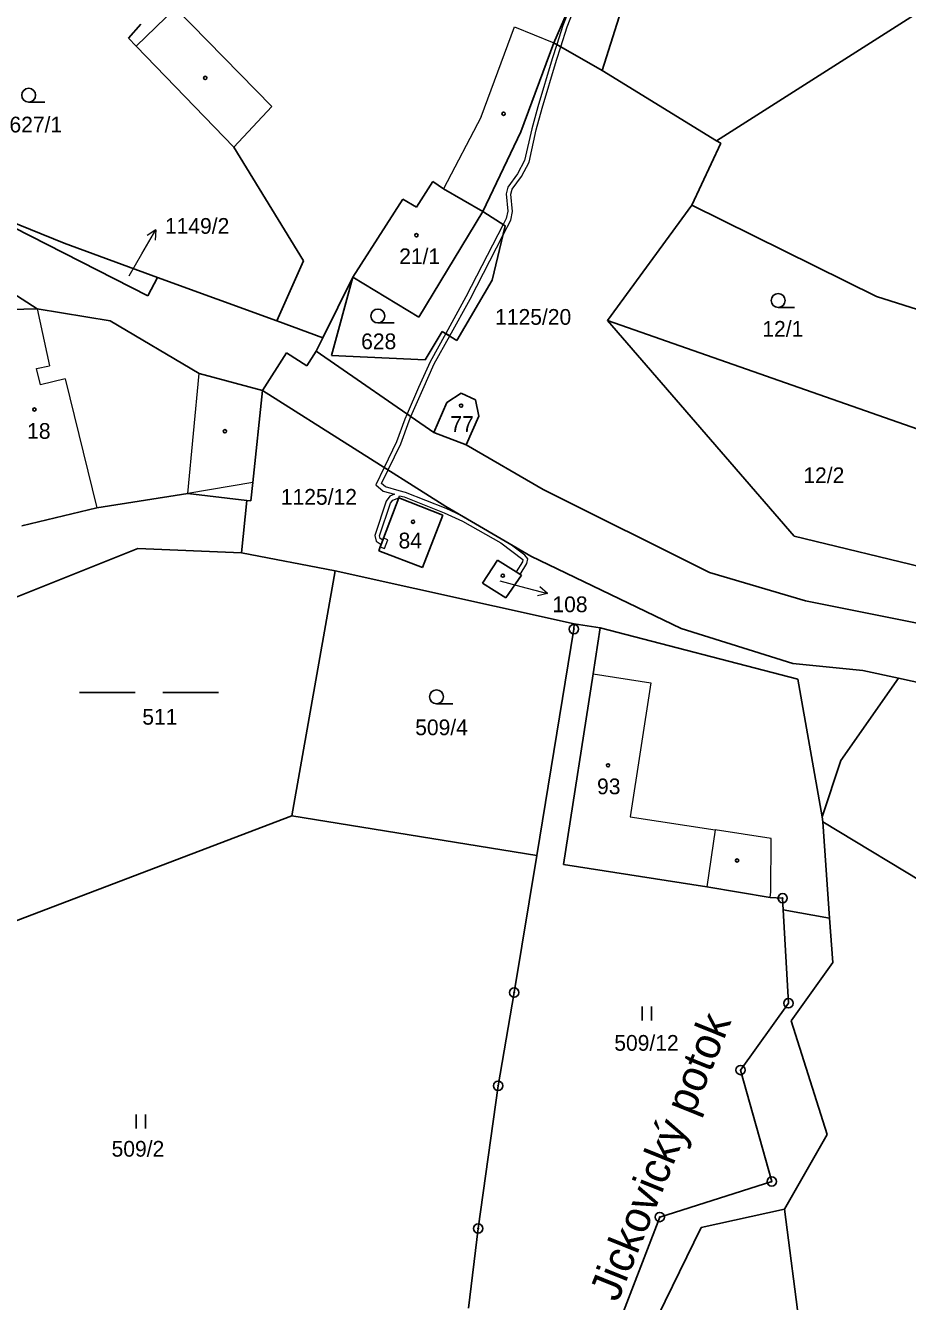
# Model space of a CAD drawing. Extents: x -765428 to -762163, y -1107632 to -1104975.
# Drawn here: x -764323.7 to -764228.5, y -1106034.3 to -1105896.5 of the extents above; entities that cross this region are included whole.
import ezdxf
from ezdxf.enums import TextEntityAlignment as Align

# ---------------------------------------------------------------- set-up
doc = ezdxf.new("R2010")
doc.units = 0
doc.header["$LTSCALE"] = 0.68
for name, color, linetype, lineweight in [('1', 7, 'Continuous', 25), ('13', 7, 'Continuous', 13), ('3', 7, 'Continuous', 25), ('4', 7, 'Continuous', 13), ('5', 7, 'Continuous', 25), ('7', 7, 'Continuous', 13), ('8', 7, 'Continuous', 25)]:
    doc.layers.add(name, color=color, linetype=linetype, lineweight=lineweight)
doc.layers.add('2', color=7, linetype='Continuous')

msp = doc.modelspace()

# ---------------------------------------------------------------- linework, layer by layer
at = {"layer": '1'}
for p, q in [((-764261.77, -1105887.07), (-764266.65, -1105898.32)), ((-764256.61, -1105885.99), (-764261.45, -1105901.31)), ((-764224.62, -1105893.32), (-764249.1, -1105908.9)), ((-764312.61, -1105897.81), (-764311.27, -1105896.32)), ((-764311.77, -1105898.67), (-764312.61, -1105897.81)), ((-764311.77, -1105898.67), (-764301.22, -1105909.61)), ((-764266.65, -1105898.32), (-764270.22, -1105907.93)), ((-764261.45, -1105901.31), (-764266.65, -1105898.32)), ((-764249.1, -1105908.9), (-764261.45, -1105901.31)), ((-764274.32, -1105916.56), (-764270.22, -1105907.93)), ((-764251.75, -1105915.88), (-764248.64, -1105909.16)), ((-764248.64, -1105909.16), (-764249.1, -1105908.9)), ((-764301.22, -1105909.61), (-764293.7, -1105921.88)), ((-764279.72, -1105913.31), (-764281.49, -1105916.09)), ((-764278.56, -1105914.09), (-764279.72, -1105913.31)), ((-764274.32, -1105916.56), (-764278.56, -1105914.09)), ((-764310.49, -1105925.64), (-764329.92, -1105915.78)), ((-764319.54, -1105919.98), (-764329.92, -1105915.78)), ((-764282.98, -1105915.2), (-764288.38, -1105923.65)), ((-764281.49, -1105916.09), (-764282.98, -1105915.2)), ((-764260.88, -1105928.31), (-764251.75, -1105915.88)), ((-764251.75, -1105915.88), (-764231.82, -1105925.72)), ((-764274.32, -1105916.56), (-764281.23, -1105927.98)), ((-764271.9, -1105918.09), (-764274.32, -1105916.56)), ((-764322.47, -1105927.06), (-764337.01, -1105917.71)), ((-764271.9, -1105918.09), (-764273.31, -1105923.95)), ((-764319.54, -1105919.98), (-764309.47, -1105923.66)), ((-764293.7, -1105921.88), (-764296.56, -1105928.37)), ((-764309.47, -1105923.66), (-764310.49, -1105925.64)), ((-764296.56, -1105928.37), (-764309.47, -1105923.66)), ((-764291.6, -1105930.19), (-764288.38, -1105923.65)), ((-764288.38, -1105923.65), (-764290.67, -1105932.1)), ((-764281.23, -1105927.98), (-764288.38, -1105923.65)), ((-764273.31, -1105923.95), (-764277.12, -1105930.47)), ((-764231.82, -1105925.72), (-764225.9, -1105927.61)), ((-764322.47, -1105927.06), (-764329.29, -1105927.24)), ((-764314.56, -1105928.37), (-764322.47, -1105927.06)), ((-764304.95, -1105934.06), (-764314.56, -1105928.37)), ((-764296.56, -1105928.37), (-764291.6, -1105930.19)), ((-764226.64, -1105940.33), (-764260.88, -1105928.31)), ((-764260.88, -1105928.31), (-764240.7, -1105951.61)), ((-764280.56, -1105932.59), (-764278.72, -1105929.5)), ((-764277.12, -1105930.47), (-764278.72, -1105929.5)), ((-764292.34, -1105931.62), (-764291.6, -1105930.19)), ((-764298.11, -1105935.9), (-764295.54, -1105931.83)), ((-764293.34, -1105933.22), (-764295.54, -1105931.83)), ((-764293.34, -1105933.22), (-764292.34, -1105931.62)), ((-764292.34, -1105931.62), (-764279.61, -1105940.42)), ((-764290.67, -1105932.1), (-764280.56, -1105932.59)), ((-764304.95, -1105934.06), (-764298.11, -1105935.9)), ((-764298.11, -1105935.9), (-764299.16, -1105945.83)), ((-764278.31, -1105948.42), (-764298.11, -1105935.9)), ((-764276.67, -1105936.18), (-764278.22, -1105937.18)), ((-764275.13, -1105936.89), (-764276.67, -1105936.18)), ((-764274.77, -1105938.65), (-764275.13, -1105936.89)), ((-764278.22, -1105937.18), (-764279.61, -1105940.42)), ((-764276.11, -1105941.77), (-764274.77, -1105938.65)), ((-764279.61, -1105940.42), (-764276.11, -1105941.77)), ((-764276.11, -1105941.77), (-764267.81, -1105946.58)), ((-764299.37, -1105947.81), (-764299.16, -1105945.83)), ((-764316.03, -1105948.56), (-764306.18, -1105947.03)), ((-764306.18, -1105947.03), (-764299.81, -1105947.76)), ((-764300.38, -1105953.44), (-764299.81, -1105947.76)), ((-764299.81, -1105947.76), (-764299.37, -1105947.81)), ((-764283.41, -1105947.49), (-764278.64, -1105949.34)), ((-764267.81, -1105946.58), (-764249.84, -1105955.53)), ((-764324.11, -1105950.49), (-764316.03, -1105948.56)), ((-764269.14, -1105953.79), (-764278.31, -1105948.42)), ((-764278.64, -1105949.34), (-764280.83, -1105955)), ((-764240.7, -1105951.61), (-764225.85, -1105955.21)), ((-764325.28, -1105958.41), (-764311.58, -1105952.95)), ((-764311.58, -1105952.95), (-764300.38, -1105953.44)), ((-764300.38, -1105953.44), (-764290.27, -1105955.36)), ((-764280.83, -1105955), (-764285.57, -1105953.21)), ((-764272.74, -1105954.21), (-764274.37, -1105956.7)), ((-764272.74, -1105954.21), (-764270.16, -1105955.84)), ((-764252.9, -1105961.58), (-764269.14, -1105953.79)), ((-764290.27, -1105955.36), (-764294.95, -1105981.82)), ((-764290.27, -1105955.36), (-764264.45, -1105961.08)), ((-764271.83, -1105958.28), (-764270.16, -1105955.84)), ((-764249.84, -1105955.53), (-764239.49, -1105958.6)), ((-764274.37, -1105956.7), (-764271.83, -1105958.28)), ((-764239.49, -1105958.6), (-764226.16, -1105961.28)), ((-764268.51, -1105986.11), (-764264.49, -1105961.66)), ((-764264.45, -1105961.08), (-764264.49, -1105961.66)), ((-764264.45, -1105961.08), (-764261.64, -1105961.53)), ((-764261.64, -1105961.53), (-764262.42, -1105966.49)), ((-764240.32, -1105967.08), (-764261.64, -1105961.53)), ((-764240.83, -1105965.39), (-764252.9, -1105961.58)), ((-764233.29, -1105966.12), (-764240.83, -1105965.39)), ((-764262.42, -1105966.49), (-764265.61, -1105987.11)), ((-764237.68, -1105981.94), (-764240.32, -1105967.08)), ((-764235.68, -1105975.87), (-764229.42, -1105966.96)), ((-764229.42, -1105966.96), (-764233.29, -1105966.12)), ((-764224.35, -1105968.07), (-764229.42, -1105966.96)), ((-764235.68, -1105975.87), (-764237.68, -1105981.94)), ((-764294.95, -1105981.82), (-764327.63, -1105994.29)), ((-764294.95, -1105981.82), (-764268.51, -1105986.11)), ((-764237.59, -1105982.48), (-764237.68, -1105981.94)), ((-764222.03, -1105991.92), (-764237.59, -1105982.48)), ((-764236.87, -1105992.89), (-764237.59, -1105982.48)), ((-764270.94, -1106000.93), (-764268.51, -1105986.11)), ((-764265.61, -1105987.11), (-764250.15, -1105989.51)), ((-764250.15, -1105989.51), (-764243.28, -1105990.64)), ((-764243.28, -1105990.64), (-764241.95, -1105990.73)), ((-764241.95, -1105990.73), (-764241.88, -1105991.99)), ((-764241.88, -1105991.99), (-764236.87, -1105992.89)), ((-764241.88, -1105991.99), (-764241.32, -1106002.08)), ((-764236.53, -1105997.67), (-764236.87, -1105992.89)), ((-764241.03, -1106003.98), (-764236.53, -1105997.67)), ((-764272.68, -1106011), (-764270.94, -1106000.93)), ((-764241.32, -1106002.08), (-764246.49, -1106009.3)), ((-764237.15, -1106016.26), (-764241.03, -1106003.98)), ((-764246.49, -1106009.3), (-764243.12, -1106021.34)), ((-764274.83, -1106026.42), (-764272.68, -1106011)), ((-764241.76, -1106024.33), (-764237.15, -1106016.26)), ((-764243.12, -1106021.34), (-764255.22, -1106025.18)), ((-764250.73, -1106026.32), (-764241.76, -1106024.33)), ((-764241.76, -1106024.33), (-764239.38, -1106042.72)), ((-764275.87, -1106035.01), (-764274.83, -1106026.42)), ((-764255.22, -1106025.18), (-764260.76, -1106039.59)), ((-764256.63, -1106038.31), (-764250.73, -1106026.32))]:
    msp.add_line(p, q, dxfattribs=at)
msp.add_lwpolyline([(-764283.41, -1105947.49), (-764285.05, -1105951.83), (-764285.13, -1105952.05), (-764285.31, -1105952.53), (-764285.4, -1105952.76), (-764285.57, -1105953.21)], dxfattribs=at)
at = {"layer": '13'}
for points in [[(-764265.9, -1105898.75), (-764265.22, -1105896.61), (-764262.74, -1105890.21), (-764262.07, -1105888.57), (-764261.3, -1105886.76), (-764259.77, -1105884.69), (-764257.02, -1105880.81), (-764255.84, -1105878.87), (-764254.61, -1105876.61), (-764253.55, -1105873.49), (-764254.61, -1105875.07), (-764255.07, -1105876.41), (-764256.28, -1105878.63), (-764257.44, -1105880.53), (-764260.17, -1105884.39), (-764260.88, -1105885.35), (-764261.77, -1105887.07), (-764264.48, -1105893.32), (-764265.7, -1105896.45), (-764266.34, -1105898.5)], [(-764270.58, -1105912.49), (-764271.61, -1105913.91), (-764271.81, -1105914.63), (-764271.62, -1105916.52), (-764271.8, -1105917.32), (-764272.12, -1105917.95), (-764271.9, -1105918.09), (-764272.14, -1105919.08), (-764271.32, -1105917.5), (-764271.12, -1105916.54), (-764271.31, -1105914.67), (-764271.15, -1105914.13), (-764270.16, -1105912.75), (-764269.34, -1105911.21), (-764268.55, -1105907.73), (-764267.91, -1105905.37), (-764266.36, -1105900.21), (-764265.9, -1105898.75), (-764266.34, -1105898.5), (-764266.84, -1105900.07), (-764268.39, -1105905.23), (-764269.03, -1105907.61), (-764269.82, -1105911.03)], [(-764278.33, -1105929.73), (-764277.9, -1105929.99), (-764275.71, -1105926.01), (-764272.14, -1105919.08), (-764271.9, -1105918.09), (-764272.12, -1105917.95), (-764276.15, -1105925.77)], [(-764281.27, -1105935.56), (-764282.51, -1105938.41), (-764282.09, -1105938.7), (-764280.81, -1105935.76), (-764279.57, -1105933.01), (-764277.9, -1105929.99), (-764278.33, -1105929.73), (-764280.01, -1105932.79)], [(-764284.99, -1105944.2), (-764284.56, -1105944.47), (-764283.2, -1105941.63), (-764282.29, -1105939.15), (-764282.09, -1105938.7), (-764282.51, -1105938.41), (-764282.75, -1105938.97), (-764283.66, -1105941.43)], [(-764270.3, -1105955.75), (-764269.57, -1105954.57), (-764269.47, -1105954.06), (-764269.79, -1105953.68), (-764271.37, -1105952.48), (-764276.58, -1105949.43), (-764278.29, -1105948.63), (-764282.68, -1105946.9), (-764283.37, -1105946.72), (-764284.84, -1105946.29), (-764285.28, -1105945.95), (-764284.56, -1105944.47), (-764284.99, -1105944.2), (-764285.9, -1105946.09), (-764285.08, -1105946.75), (-764283.86, -1105947.1), (-764284.38, -1105947.3), (-764284.77, -1105947.85), (-764285.99, -1105951.56), (-764285.85, -1105952.18), (-764285.31, -1105952.53), (-764285.4, -1105952.76), (-764284.93, -1105952.94), (-764284.58, -1105952), (-764285.05, -1105951.83), (-764285.13, -1105952.05), (-764285.41, -1105951.88), (-764285.47, -1105951.58), (-764284.31, -1105948.07), (-764284.06, -1105947.72), (-764283.41, -1105947.49), (-764283.33, -1105947.25), (-764282.84, -1105947.38), (-764278.49, -1105949.09), (-764276.54, -1105950), (-764272.37, -1105952.36), (-764270, -1105954.14), (-764270.05, -1105954.39), (-764270.72, -1105955.49)]]:
    msp.add_lwpolyline(points, close=True, dxfattribs=at)
at = {"layer": '3'}
for p, q in [((-764323.373, -1105904.74), (-764321.623, -1105904.74)), ((-764242.423, -1105926.92), (-764240.673, -1105926.92)), ((-764285.663, -1105928.59), (-764283.913, -1105928.59)), ((-764317.879, -1105968.5), (-764311.879, -1105968.5)), ((-764308.879, -1105968.5), (-764302.879, -1105968.5)), ((-764279.333, -1105969.73), (-764277.583, -1105969.73)), ((-764257.101, -1106003.94), (-764257.101, -1106002.44)), ((-764256.1, -1106003.94), (-764256.1, -1106002.44)), ((-764311.771, -1106015.61), (-764311.771, -1106014.11)), ((-764310.77, -1106015.61), (-764310.77, -1106014.11))]:
    msp.add_line(p, q, dxfattribs=at)
for centre in [(-764323.3729, -1105903.9898), (-764242.4229, -1105926.1698), (-764285.6629, -1105927.8398), (-764279.3329, -1105968.9798)]:
    msp.add_circle(centre, 0.75, dxfattribs=at)
at = {"layer": '4'}
for p, q in [((-764307.52, -1105894.57), (-764311.77, -1105898.67)), ((-764307.52, -1105894.57), (-764297.1, -1105905.22)), ((-764274.49, -1105906.31), (-764270.92, -1105896.59)), ((-764270.92, -1105896.59), (-764266.65, -1105898.32)), ((-764297.1, -1105905.22), (-764301.22, -1105909.61)), ((-764274.49, -1105906.31), (-764278.56, -1105914.09)), ((-764322.47, -1105927.06), (-764321.11, -1105933.21)), ((-764322.52, -1105933.52), (-764321.11, -1105933.21)), ((-764322.09, -1105935.28), (-764322.52, -1105933.52)), ((-764306.18, -1105947.03), (-764304.95, -1105934.06)), ((-764319.45, -1105934.63), (-764322.09, -1105935.28)), ((-764319.45, -1105934.63), (-764316.03, -1105948.56)), ((-764299.16, -1105945.83), (-764306.18, -1105947.03)), ((-764262.42, -1105966.49), (-764256.19, -1105967.45)), ((-764256.19, -1105967.45), (-764258.43, -1105981.95)), ((-764258.43, -1105981.95), (-764249.25, -1105983.36)), ((-764249.25, -1105983.36), (-764250.15, -1105989.51))]:
    msp.add_line(p, q, dxfattribs=at)
msp.add_lwpolyline([(-764243.28, -1105990.64), (-764243.23, -1105990.03), (-764243.2, -1105984.29), (-764249.25, -1105983.36)], dxfattribs=at)
at = {"layer": '5'}
for centre in [(-764304.3068, -1105902.1192), (-764272.0868, -1105905.9892), (-764281.4968, -1105919.1092), (-764322.7568, -1105937.9392), (-764276.6768, -1105937.5192), (-764302.1768, -1105940.2892), (-764281.8668, -1105950.0692), (-764272.1768, -1105955.8892), (-764260.8068, -1105976.3792), (-764246.8668, -1105986.6592)]:
    msp.add_circle(centre, 0.175, dxfattribs=at)
at = {"layer": '7'}
for p, q in [((-764309.65, -1105918.531), (-764310.584, -1105919.148)), ((-764267.331, -1105957.827), (-764268.169, -1105957.084))]:
    msp.add_line(p, q, dxfattribs=at)
for points in [[(-764312.51, -1105923.51), (-764311.15, -1105921.13), (-764309.65, -1105918.531), (-764309.717, -1105919.649)], [(-764272.48, -1105956.45), (-764270.23, -1105957.05), (-764267.331, -1105957.827), (-764268.428, -1105958.051)]]:
    msp.add_lwpolyline(points, dxfattribs=at)
at = {"layer": '8'}
for centre, radius in [((-764264.49, -1105961.6599), 0.5), ((-764264.49, -1105961.6599), 0.0303), ((-764241.95, -1105990.7299), 0.5), ((-764241.95, -1105990.7299), 0.0303), ((-764270.94, -1106000.9299), 0.5), ((-764270.94, -1106000.9299), 0.0303), ((-764241.32, -1106002.0799), 0.5), ((-764241.32, -1106002.0799), 0.0303), ((-764246.49, -1106009.2999), 0.5), ((-764246.49, -1106009.2999), 0.0303), ((-764272.68, -1106010.9999), 0.5), ((-764272.68, -1106010.9999), 0.0303), ((-764243.12, -1106021.3399), 0.5), ((-764243.12, -1106021.3399), 0.0303), ((-764255.22, -1106025.1799), 0.5), ((-764274.83, -1106026.4199), 0.5), ((-764274.83, -1106026.4199), 0.0303), ((-764255.22, -1106025.1799), 0.0303)]:
    msp.add_circle(centre, radius, dxfattribs=at)

# ---------------------------------------------------------------- texts
at = {"layer": '2'}
for s, p in [('627/1', (-764325.45, -1105908.005)), ('1149/2', (-764308.66, -1105918.955)), ('21/1', (-764283.36, -1105922.235)), ('12/1', (-764244.14, -1105930.075)), ('628', (-764287.47, -1105931.425)), ('18', (-764323.54, -1105941.105)), ('77', (-764277.83, -1105940.355)), ('12/2', (-764239.71, -1105945.895)), ('1125/12', (-764296.14, -1105948.225)), ('84', (-764283.43, -1105952.945)), ('108', (-764266.81, -1105959.835)), ('511', (-764311.1, -1105971.985)), ('509/4', (-764281.63, -1105973.125)), ('93', (-764261.99, -1105979.505)), ('509/12', (-764260.13, -1106007.215)), ('509/2', (-764314.42, -1106018.655))]:
    msp.add_text(s, height=1.7, dxfattribs=at).set_placement(p)
msp.add_text('1125/20', height=1.7, dxfattribs=at).set_placement((-764268.889, -1105928.785), align=Align.CENTER)
at = {"layer": '7'}
msp.add_text('Jickovický potok', height=3.4, rotation=68, dxfattribs=at).set_placement((-764259.761, -1106034.468))

doc.saveas('drawing.dxf')
